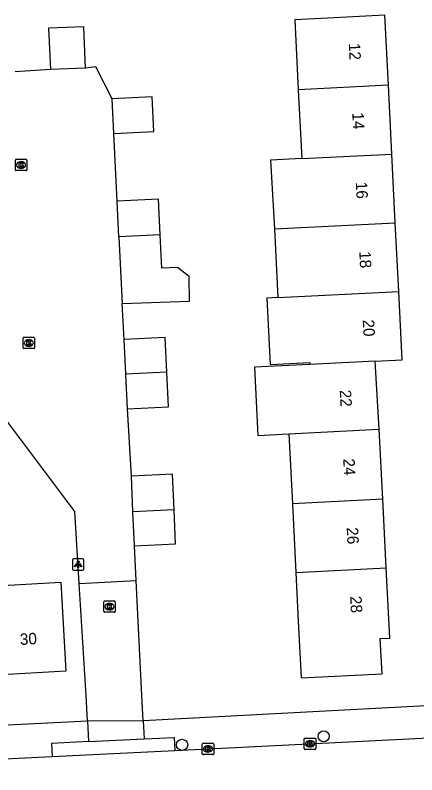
# Model space of a CAD drawing. Extents: x 161084 to 161928, y 385355 to 386522.
# Drawn here: x 161263.9 to 161299.1, y 386243 to 386309.6 of the extents above; entities that cross this region are included whole.
import ezdxf

# ---------------------------------------------------------------- set-up
doc = ezdxf.new("R2010")
doc.units = 0
for name, color, linetype in [('IMGEO_Boom', 7, 'Continuous'), ('IMGEO_Hek', 7, 'Continuous'), ('IMGEO_Kolk', 7, 'Continuous'), ('IMGEO_Lichtpunt', 7, 'Continuous'), ('IMGEO_Pand', 7, 'Continuous'), ('IMGEO_Pand_nummerreeks', 7, 'Continuous'), ('IMGEO_Parkeervlak_open', 7, 'Continuous'), ('IMGEO_Rijbaan_lokaal_open', 7, 'Continuous'), ('IMGEO_Voetpad_open', 7, 'Continuous')]:
    doc.layers.add(name, color=color, linetype=linetype)

msp = doc.modelspace()

# ---------------------------------------------------------------- linework, layer by layer
at = {"layer": 'IMGEO_Boom'}
for centre in [(161290.951, 386246.423), (161278.543, 386245.674)]:
    msp.add_circle(centre, 0.489, dxfattribs=at)
at = {"layer": 'IMGEO_Hek'}
msp.add_lwpolyline([(161269.532, 386259.818), (161274.525, 386260.066)], dxfattribs=at)
at = {"layer": 'IMGEO_Kolk'}
for p, q in [((161263.932, 386296.083), (161263.932, 386296.935)), ((161264.007, 386297.009), (161264.859, 386297.009)), ((161264.42, 386296.789), (161264.445, 386296.789)), ((161264.933, 386296.935), (161264.933, 386296.083)), ((161264.443, 386296.229), (161264.418, 386296.229)), ((161264.859, 386296.009), (161264.007, 386296.009)), ((161264.61, 386280.477), (161264.61, 386281.329)), ((161264.685, 386281.403), (161265.537, 386281.403)), ((161265.098, 386281.183), (161265.123, 386281.183)), ((161265.611, 386281.329), (161265.611, 386280.477)), ((161265.537, 386280.403), (161264.685, 386280.403)), ((161265.121, 386280.623), (161265.096, 386280.623)), ((161271.677, 386257.366), (161271.677, 386258.218)), ((161271.752, 386258.292), (161272.604, 386258.292)), ((161272.678, 386258.218), (161272.678, 386257.366)), ((161272.188, 386257.512), (161272.163, 386257.512)), ((161272.165, 386258.072), (161272.19, 386258.072)), ((161272.604, 386257.292), (161271.752, 386257.292)), ((161289.25, 386245.338), (161289.25, 386246.19)), ((161289.325, 386246.264), (161290.177, 386246.264)), ((161290.251, 386246.19), (161290.251, 386245.338)), ((161280.31, 386244.892), (161280.31, 386245.744)), ((161280.385, 386245.818), (161281.237, 386245.818)), ((161280.798, 386245.598), (161280.823, 386245.598)), ((161281.311, 386245.744), (161281.311, 386244.892)), ((161289.738, 386246.044), (161289.763, 386246.044)), ((161280.821, 386245.038), (161280.796, 386245.038)), ((161290.177, 386245.264), (161289.325, 386245.264)), ((161289.761, 386245.484), (161289.736, 386245.484)), ((161281.237, 386244.818), (161280.385, 386244.818))]:
    msp.add_line(p, q, dxfattribs=at)
for points in [[(161263.932, 386296.083), (161263.932, 386296.935)], [(161264.007, 386297.009), (161264.859, 386297.009)], [(161264.933, 386296.935), (161264.933, 386296.083)], [(161264.253, 386296.709), (161264.376, 386296.709), (161264.376, 386296.558), (161264.506, 386296.709), (161264.67, 386296.709), (161264.524, 386296.558), (161264.677, 386296.309), (161264.525, 386296.309), (161264.44, 386296.473), (161264.376, 386296.406), (161264.376, 386296.309), (161264.253, 386296.309), (161264.253, 386296.709)], [(161264.859, 386296.009), (161264.007, 386296.009)], [(161264.61, 386280.477), (161264.61, 386281.329)], [(161264.685, 386281.403), (161265.537, 386281.403)], [(161264.931, 386281.103), (161265.054, 386281.103), (161265.054, 386280.952), (161265.184, 386281.103), (161265.348, 386281.103), (161265.202, 386280.952), (161265.355, 386280.703), (161265.203, 386280.703), (161265.118, 386280.867), (161265.054, 386280.8), (161265.054, 386280.703), (161264.931, 386280.703), (161264.931, 386281.103)], [(161265.611, 386281.329), (161265.611, 386280.477)], [(161265.537, 386280.403), (161264.685, 386280.403)], [(161271.677, 386257.366), (161271.677, 386258.218)], [(161271.752, 386258.292), (161272.604, 386258.292)], [(161272.678, 386258.218), (161272.678, 386257.366)], [(161271.998, 386257.992), (161272.121, 386257.992), (161272.121, 386257.841), (161272.251, 386257.992), (161272.415, 386257.992), (161272.269, 386257.841), (161272.422, 386257.592), (161272.27, 386257.592), (161272.185, 386257.756), (161272.121, 386257.689), (161272.121, 386257.592), (161271.998, 386257.592), (161271.998, 386257.992)], [(161272.604, 386257.292), (161271.752, 386257.292)], [(161289.25, 386245.338), (161289.25, 386246.19)], [(161289.325, 386246.264), (161290.177, 386246.264)], [(161290.251, 386246.19), (161290.251, 386245.338)], [(161280.31, 386244.892), (161280.31, 386245.744)], [(161280.385, 386245.818), (161281.237, 386245.818)], [(161280.631, 386245.518), (161280.754, 386245.518), (161280.754, 386245.367), (161280.884, 386245.518), (161281.048, 386245.518), (161280.902, 386245.367), (161281.055, 386245.118), (161280.903, 386245.118), (161280.818, 386245.282), (161280.754, 386245.215), (161280.754, 386245.118), (161280.631, 386245.118), (161280.631, 386245.518)], [(161281.311, 386245.744), (161281.311, 386244.892)], [(161289.571, 386245.964), (161289.694, 386245.964), (161289.694, 386245.813), (161289.824, 386245.964), (161289.988, 386245.964), (161289.842, 386245.813), (161289.995, 386245.564), (161289.843, 386245.564), (161289.758, 386245.728), (161289.694, 386245.661), (161289.694, 386245.564), (161289.571, 386245.564), (161289.571, 386245.964)], [(161290.177, 386245.264), (161289.325, 386245.264)], [(161281.237, 386244.818), (161280.385, 386244.818)]]:
    msp.add_lwpolyline(points, dxfattribs=at)
for centre, start, end in [((161264.009, 386296.933), 91.55205, 178.44795), ((161264.009, 386296.933), 91.55205, 178.44795), ((161264.857, 386296.933), 1.55205, 88.44795), ((161264.857, 386296.933), 1.55205, 88.44795), ((161264.009, 386296.085), 181.55205, 268.44795), ((161264.009, 386296.085), 181.55205, 268.44795), ((161264.857, 386296.085), 271.55205, 358.44795), ((161264.857, 386296.085), 271.55205, 358.44795), ((161264.687, 386281.327), 91.55205, 178.44795), ((161264.687, 386281.327), 91.55205, 178.44795), ((161265.535, 386281.327), 1.55205, 88.44795), ((161265.535, 386281.327), 1.55205, 88.44795), ((161264.687, 386280.479), 181.55205, 268.44795), ((161264.687, 386280.479), 181.55205, 268.44795), ((161265.535, 386280.479), 271.55205, 358.44795), ((161265.535, 386280.479), 271.55205, 358.44795), ((161271.754, 386258.216), 91.55205, 178.44795), ((161271.754, 386258.216), 91.55205, 178.44795), ((161272.602, 386258.216), 1.55205, 88.44795), ((161272.602, 386258.216), 1.55205, 88.44795), ((161271.754, 386257.368), 181.55205, 268.44795), ((161271.754, 386257.368), 181.55205, 268.44795), ((161272.602, 386257.368), 271.55205, 358.44795), ((161272.602, 386257.368), 271.55205, 358.44795), ((161289.327, 386246.188), 91.55205, 178.44795), ((161289.327, 386246.188), 91.55205, 178.44795), ((161290.175, 386246.188), 1.55205, 88.44795), ((161290.175, 386246.188), 1.55205, 88.44795), ((161280.387, 386245.742), 91.55205, 178.44795), ((161280.387, 386245.742), 91.55205, 178.44795), ((161281.235, 386245.742), 1.55205, 88.44795), ((161281.235, 386245.742), 1.55205, 88.44795), ((161280.387, 386244.894), 181.55205, 268.44795), ((161280.387, 386244.894), 181.55205, 268.44795), ((161281.235, 386244.894), 271.55205, 358.44795), ((161281.235, 386244.894), 271.55205, 358.44795), ((161289.327, 386245.34), 181.55205, 268.44795), ((161289.327, 386245.34), 181.55205, 268.44795), ((161290.175, 386245.34), 271.55205, 358.44795), ((161290.175, 386245.34), 271.55205, 358.44795)]:
    msp.add_arc(centre, 0.0765, start, end, dxfattribs=at)
for centre, major_axis, ratio, start_param, end_param in [((161264.419, 386296.509), (-0.387, 0.002), 0.722429, 4.712389, 7.853982), ((161264.444, 386296.509), (-0.39, 0.002), 0.717154, 1.570796, 4.712389), ((161265.097, 386280.903), (-0.387, 0.002), 0.722429, 4.712389, 7.853982), ((161265.122, 386280.903), (-0.39, 0.002), 0.717154, 1.570796, 4.712389), ((161272.164, 386257.792), (-0.387, 0.002), 0.722429, 4.712389, 7.853982), ((161272.189, 386257.792), (-0.39, 0.002), 0.717154, 1.570796, 4.712389), ((161280.797, 386245.318), (-0.387, 0.002), 0.722429, 4.712389, 7.853982), ((161280.822, 386245.318), (-0.39, 0.002), 0.717154, 1.570796, 4.712389), ((161289.737, 386245.764), (-0.387, 0.002), 0.722429, 4.712389, 7.853982), ((161289.762, 386245.764), (-0.39, 0.002), 0.717154, 1.570796, 4.712389)]:
    msp.add_ellipse(centre, major_axis=major_axis, ratio=ratio, start_param=start_param, end_param=end_param, dxfattribs=at)
at = {"layer": 'IMGEO_Lichtpunt'}
for p, q in [((161268.939, 386261.894), (161268.939, 386261.087)), ((161268.939, 386261.894), (161268.939, 386261.087)), ((161269.841, 386261.989), (161269.033, 386261.989)), ((161269.841, 386261.989), (161269.033, 386261.989)), ((161269.935, 386261.087), (161269.935, 386261.894)), ((161269.935, 386261.087), (161269.935, 386261.894)), ((161269.033, 386260.993), (161269.841, 386260.993)), ((161269.033, 386260.993), (161269.841, 386260.993))]:
    msp.add_line(p, q, dxfattribs=at)
for points in [[(161269.313, 386261.558), (161269.352, 386261.53), (161269.164, 386261.268), (161269.126, 386261.295), (161269.313, 386261.558)], [(161269.415, 386261.51), (161269.462, 386261.51), (161269.462, 386261.188), (161269.415, 386261.188), (161269.415, 386261.51)], [(161269.525, 386261.53), (161269.563, 386261.557), (161269.75, 386261.295), (161269.711, 386261.267), (161269.525, 386261.53)]]:
    msp.add_lwpolyline(points, dxfattribs=at)
msp.add_circle((161269.438, 386261.692), 0.0994, dxfattribs=at)
for centre, start, end in [((161269.033, 386261.894), 90, 180), ((161269.033, 386261.894), 90, 180), ((161269.841, 386261.894), 0, 90), ((161269.841, 386261.894), 0, 90), ((161269.033, 386261.087), 180, 270), ((161269.033, 386261.087), 180, 270), ((161269.841, 386261.087), 270, 0), ((161269.841, 386261.087), 270, 360)]:
    msp.add_arc(centre, 0.0946, start, end, dxfattribs=at)
at = {"layer": 'IMGEO_Pand'}
for points in [[(161296.613, 386303.488), (161296.303, 386309.635), (161291.31, 386309.383), (161288.415, 386309.237), (161288.725, 386303.091)], [(161270.064, 386304.986), (161269.926, 386308.626), (161266.827, 386308.508), (161267.007, 386304.87)], [(161270.064, 386304.986), (161267.007, 386304.87)], [(161296.613, 386303.488), (161288.725, 386303.091)], [(161296.917, 386297.461), (161296.613, 386303.488)], [(161288.725, 386303.091), (161289.029, 386297.063)], [(161272.568, 386299.262), (161276.072, 386299.434), (161275.922, 386302.476), (161272.418, 386302.304)], [(161272.568, 386299.262), (161272.418, 386302.304)], [(161289.029, 386297.063), (161296.917, 386297.461)], [(161297.221, 386291.433), (161296.917, 386297.461)], [(161289.029, 386297.063), (161286.295, 386296.925), (161286.635, 386290.897)], [(161276.618, 386290.393), (161276.465, 386293.513), (161272.858, 386293.336)], [(161273.012, 386290.211), (161272.858, 386293.336)], [(161286.635, 386290.897), (161297.221, 386291.433)], [(161286.635, 386290.897), (161286.94, 386284.875)], [(161297.526, 386285.405), (161297.221, 386291.433)], [(161276.618, 386290.393), (161273.012, 386290.211)], [(161273.012, 386290.211), (161273.157, 386287.268), (161273.299, 386284.365)], [(161273.299, 386284.365), (161279.183, 386284.558), (161279.154, 386286.736), (161278.144, 386287.513), (161276.763, 386287.445), (161276.618, 386290.393)], [(161286.94, 386284.875), (161285.968, 386284.827), (161286.26, 386279.026), (161289.728, 386279.201), (161289.738, 386279.014)], [(161286.94, 386284.875), (161297.526, 386285.405)], [(161295.472, 386279.303), (161297.828, 386279.422), (161297.526, 386285.405)], [(161277.213, 386278.341), (161277.064, 386281.374), (161273.454, 386281.197)], [(161273.603, 386278.159), (161273.454, 386281.197)], [(161289.738, 386279.014), (161284.878, 386278.769), (161285.179, 386272.804), (161287.896, 386272.941)], [(161295.472, 386279.303), (161289.738, 386279.014)], [(161295.81, 386273.34), (161295.472, 386279.303)], [(161277.213, 386278.341), (161273.603, 386278.159)], [(161273.752, 386275.125), (161273.603, 386278.159)], [(161273.752, 386275.125), (161277.363, 386275.302), (161277.213, 386278.341)], [(161287.896, 386272.941), (161295.786, 386273.338), (161295.81, 386273.34)], [(161287.896, 386272.941), (161288.205, 386266.807)], [(161296.119, 386267.206), (161295.81, 386273.34)], [(161277.833, 386266.284), (161277.693, 386269.392), (161274.098, 386269.23)], [(161274.239, 386266.103), (161274.098, 386269.23)], [(161296.119, 386267.206), (161288.205, 386266.807)], [(161296.424, 386261.178), (161296.119, 386267.206)], [(161277.833, 386266.284), (161274.239, 386266.103)], [(161274.373, 386263.122), (161277.968, 386263.284), (161277.833, 386266.284)], [(161288.205, 386266.807), (161288.51, 386260.779)], [(161274.373, 386263.122), (161274.239, 386266.103)], [(161288.51, 386260.779), (161296.424, 386261.178)], [(161288.51, 386260.779), (161288.724, 386256.529), (161288.976, 386251.535), (161296.064, 386251.892), (161295.908, 386254.988), (161296.734, 386255.029), (161296.424, 386261.178)], [(161261.784, 386259.586), (161267.921, 386259.922), (161268.349, 386252.117), (161262.212, 386251.781)]]:
    msp.add_lwpolyline(points, dxfattribs=at)
at = {"layer": 'IMGEO_Parkeervlak_open'}
for points in [[(161267.007, 386304.87), (161263.904, 386304.682)], [(161272.418, 386302.304), (161270.988, 386305.113), (161270.064, 386304.986)], [(161272.858, 386293.336), (161272.568, 386299.262)], [(161273.454, 386281.197), (161273.299, 386284.365)], [(161274.098, 386269.23), (161273.752, 386275.125)], [(161269.532, 386259.818), (161269.152, 386266.137), (161263.006, 386274.321)], [(161274.525, 386260.066), (161274.373, 386263.122)]]:
    msp.add_lwpolyline(points, dxfattribs=at)
at = {"layer": 'IMGEO_Rijbaan_lokaal_open'}
for points in [[(161269.532, 386259.818), (161274.525, 386260.066)], [(161270.258, 386247.743), (161270.122, 386250), (161269.532, 386259.818)], [(161275.134, 386247.784), (161275.024, 386250), (161274.525, 386260.066)], [(161275.134, 386247.784), (161270.258, 386247.743)], [(161277.917, 386245.173), (161304.27, 386246.489)], [(161267.162, 386244.663), (161277.917, 386245.173)], [(161234.589, 386243.046), (161267.162, 386244.663)]]:
    msp.add_lwpolyline(points, dxfattribs=at)
at = {"layer": 'IMGEO_Voetpad_open'}
for points in [[(161303.228, 386249.262), (161275.134, 386247.784)], [(161270.258, 386247.743), (161226.066, 386245.526)], [(161270.258, 386247.743), (161270.344, 386245.961)], [(161275.134, 386247.784), (161275.21, 386246.196)], [(161270.344, 386245.961), (161275.21, 386246.196)], [(161275.21, 386246.196), (161277.852, 386246.323), (161277.917, 386245.173)], [(161270.344, 386245.961), (161267.097, 386245.805), (161267.162, 386244.663)]]:
    msp.add_lwpolyline(points, dxfattribs=at)

# ---------------------------------------------------------------- texts
at = {"layer": 'IMGEO_Pand_nummerreeks'}
for s, rotation, p in [('12', 272.88863, (161293.143, 386307.167)), ('14', 272.88863, (161293.45, 386301.084)), ('16', 272.8875, (161293.758, 386295.003)), ('18', 272.8875, (161294.064, 386288.92)), ('20', 272.8875, (161294.367, 386282.931)), ('22', 272.8875, (161292.353, 386276.769)), ('24', 272.8875, (161292.658, 386270.744)), ('26', 272.88992, (161292.961, 386264.722)), ('28', 272.88992, (161293.265, 386258.697)), ('30', 3.13836, (161264.36, 386254.423))]:
    msp.add_text(s, height=1, rotation=rotation, dxfattribs=at).set_placement(p)

doc.saveas('drawing.dxf')
